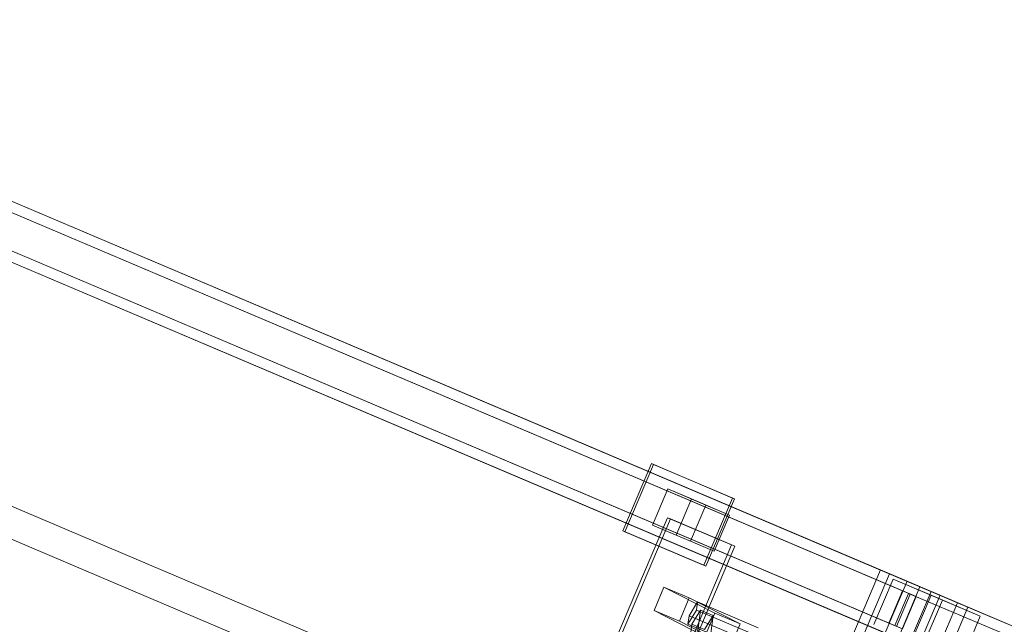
# Model space of a CAD drawing. Header units: millimetres. Extents: x -4738 to 65662, y -68080 to 6847.
# Tile 559 of 656: x 20464 to 21165, y -18922 to -18492. Entities that reach past the tile are written whole.
import ezdxf

# ---------------------------------------------------------------- set-up
doc = ezdxf.new("R2010")
doc.units = ezdxf.units.MM
doc.layers.add('superior_C10', color=7, linetype='Continuous', lineweight=0)

msp = doc.modelspace()

# ---------------------------------------------------------------- linework, layer by layer
at = {"layer": 'superior_C10'}
for p, q in [((27880.277, -21988.995), (18436.834, -17980.274)), ((18437.764, -17980.669), (27881.207, -21989.39)), ((21095.949, -18891.789), (20013.778, -18432.409)), ((21105.176, -18895.706), (20023.005, -18436.326)), ((21131.934, -18907.064), (20049.763, -18447.685)), ((21139.316, -18910.198), (20057.144, -18450.818)), ((21092.783, -18898.592), (20045.674, -18454.097)), ((21102.482, -18902.71), (20055.372, -18458.214)), ((21080.319, -18928.609), (19998.148, -18469.229)), ((20007.375, -18473.146), (21089.546, -18932.526)), ((21083.014, -18921.605), (20035.905, -18477.109)), ((21116.304, -18943.884), (20034.133, -18484.505)), ((20045.604, -18481.226), (21092.713, -18925.722)), ((20041.514, -18487.638), (21123.686, -18947.018)), ((20893.532, -18855.836), (20913.851, -18807.97)), ((20915.327, -18808.597), (20895.008, -18856.463)), ((20913.851, -18807.97), (20971.567, -18832.47)), ((20913.851, -18807.97), (20915.327, -18808.597)), ((20973.043, -18833.097), (20915.327, -18808.597)), ((20903.637, -19051.002), (20362.38, -18821.24)), ((20363.478, -18821.707), (20904.735, -19051.469)), ((20914.659, -18851.768), (20925.6, -18825.994)), ((20925.6, -18825.994), (20952.654, -18837.479)), ((20925.6, -18825.994), (20942.412, -18833.131)), ((20942.412, -18833.131), (20931.471, -18858.905)), ((20952.654, -18837.479), (20941.713, -18863.252)), ((20969.467, -18844.615), (20942.412, -18833.131)), ((20971.567, -18832.47), (20951.248, -18880.336)), ((20969.467, -18844.615), (20952.654, -18837.479)), ((20952.724, -18880.963), (20973.043, -18833.097)), ((20973.043, -18833.097), (20971.567, -18832.47)), ((20958.526, -18870.389), (20969.467, -18844.615)), ((20593.104, -19628.905), (20925.24, -18846.482)), ((20927.455, -18847.422), (20595.318, -19629.845)), ((20941.713, -18863.252), (20914.659, -18851.768)), ((20931.471, -18858.905), (20914.659, -18851.768)), ((20925.24, -18846.482), (20971.052, -18865.93)), ((20925.24, -18846.482), (20927.455, -18847.422)), ((20973.267, -18866.87), (20927.455, -18847.422)), ((20951.248, -18880.336), (20893.532, -18855.836)), ((20895.008, -18856.463), (20893.532, -18855.836)), ((20895.008, -18856.463), (20952.724, -18880.963)), ((20931.471, -18858.905), (20958.526, -18870.389)), ((20971.052, -18865.93), (20638.916, -19648.352)), ((20941.713, -18863.252), (20958.526, -18870.389)), ((20973.267, -18866.87), (20971.052, -18865.93)), ((20641.13, -19649.292), (20973.267, -18866.87)), ((20725.316, -19712.188), (21076.99, -18883.741)), ((21083.449, -18886.483), (20731.775, -19714.93)), ((20951.248, -18880.336), (20952.724, -18880.963)), ((21076.99, -18883.741), (21113.063, -18899.053)), ((21076.99, -18883.741), (21083.449, -18886.483)), ((21119.522, -18901.795), (21083.449, -18886.483)), ((21072.383, -18922.524), (21086.059, -18890.306)), ((21095.949, -18891.789), (21080.319, -18928.609)), ((21086.059, -18890.306), (21113.113, -18901.791)), ((21086.059, -18890.306), (21121.121, -18905.19)), ((21105.176, -18895.706), (21095.949, -18891.789)), ((22178.121, -19351.168), (21095.949, -18891.789)), ((21113.063, -18899.053), (20761.389, -19727.501)), ((20915.746, -18912.508), (20922.826, -18895.961)), ((20922.826, -18895.961), (20940.862, -18903.617)), ((20922.826, -18895.961), (20959.098, -18914.474)), ((21083.014, -18921.605), (21092.783, -18898.592)), ((21097.014, -18900.388), (21087.245, -18923.401)), ((21088.482, -18923.926), (21098.251, -18900.914)), ((21089.546, -18932.526), (21105.176, -18895.706)), ((21092.783, -18898.592), (21102.482, -18902.71)), ((21098.251, -18900.914), (21097.014, -18900.388)), ((22214.248, -19374.652), (21097.014, -18900.388)), ((22215.485, -19375.177), (21098.251, -18900.914)), ((22187.348, -19355.085), (21105.176, -18895.706)), ((21119.522, -18901.795), (21113.063, -18899.053)), ((20767.848, -19730.243), (21119.522, -18901.795)), ((20940.862, -18903.617), (20933.782, -18920.164)), ((20940.671, -18916.454), (20946.623, -18906.522)), ((20940.862, -18903.617), (20977.134, -18922.13)), ((20946.623, -18906.522), (20945.899, -18912.446)), ((20946.623, -18906.522), (20989.93, -18924.85)), ((21102.482, -18902.71), (21092.713, -18925.722)), ((21113.113, -18901.791), (21099.437, -18934.008)), ((21121.121, -18905.19), (21107.445, -18937.408)), ((21113.113, -18901.791), (21148.175, -18916.675)), ((21131.934, -18907.064), (21116.304, -18943.884)), ((21148.175, -18916.675), (21121.121, -18905.19)), ((21139.316, -18910.198), (21131.934, -18907.064)), ((22214.106, -19366.444), (21131.934, -18907.064)), ((20933.782, -18920.164), (20915.746, -18912.508)), ((20952.018, -18931.021), (20915.746, -18912.508)), ((20945.899, -18912.446), (20939.947, -18922.378)), ((20942.798, -18922.339), (20948.75, -18912.407)), ((20948.75, -18912.407), (20945.275, -18940.841)), ((20989.206, -18930.773), (20945.899, -18912.446)), ((20948.75, -18912.407), (20957.773, -18916.225)), ((20959.098, -18914.474), (20952.018, -18931.021)), ((20977.134, -18922.13), (20959.098, -18914.474)), ((21123.686, -18947.018), (21139.316, -18910.198)), ((22221.487, -19369.577), (21139.316, -18910.198)), ((20933.782, -18920.164), (20970.055, -18938.678)), ((20939.947, -18922.378), (20940.671, -18916.454)), ((20983.978, -18934.782), (20940.671, -18916.454)), ((20957.773, -18916.225), (20951.821, -18926.157)), ((20954.297, -18944.659), (20957.773, -18916.225)), ((20970.055, -18938.678), (20977.134, -18922.13)), ((21092.713, -18925.722), (21083.014, -18921.605)), ((21134.499, -18948.892), (21148.175, -18916.675)), ((20939.323, -18950.773), (20942.798, -18922.339)), ((20939.947, -18922.378), (20983.254, -18940.706)), ((20951.821, -18926.157), (20942.798, -18922.339))]:
    msp.add_line(p, q, dxfattribs=at)

doc.saveas('drawing.dxf')
